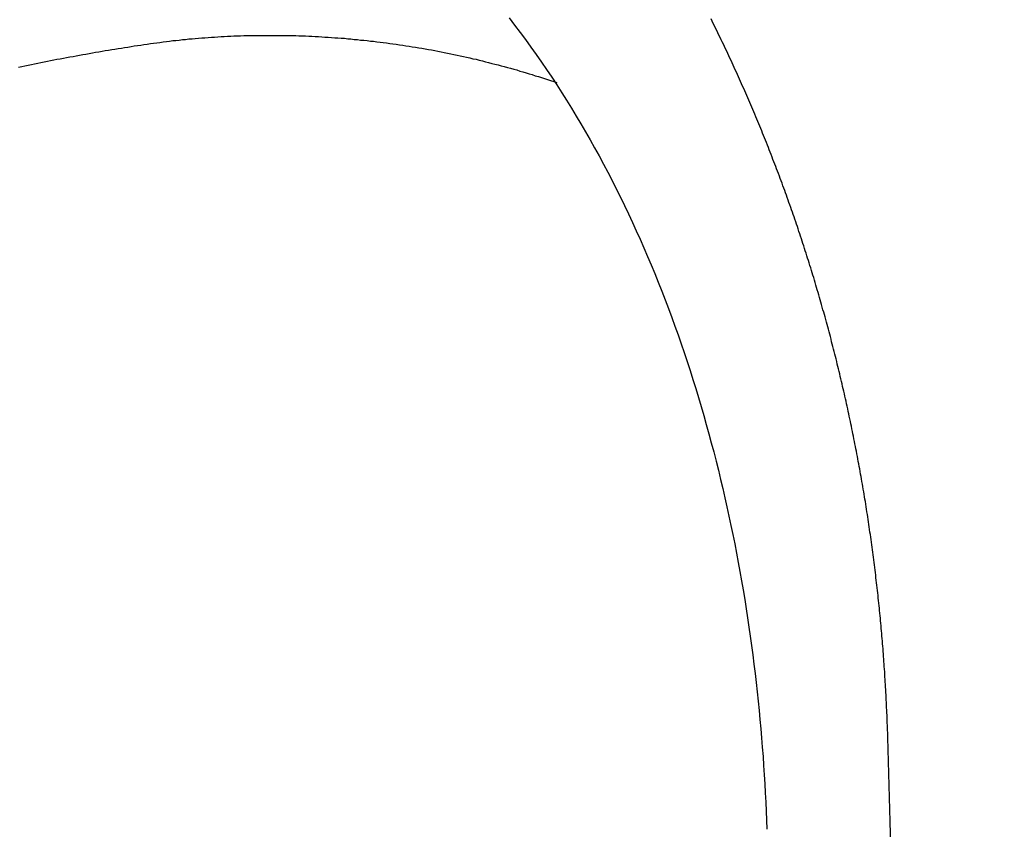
# Model space of a CAD drawing. Header units: millimetres. Extents: x -604189 to 881711, y -381903 to -7297.
# Tile 611 of 656: x -579568 to -579522, y -163188 to -163149. Entities that reach past the tile are written whole.
import ezdxf

# ---------------------------------------------------------------- set-up
doc = ezdxf.new("R2010")
doc.units = ezdxf.units.MM
doc.header["$LTSCALE"] = 100
doc.linetypes.add('0.5_0.5', pattern=[1, 0.5, -0.5])
doc.linetypes.add('ACAD_ISO04W100', pattern=[30.5, 24, -3, 0.5, -3])
doc.layers.get('Defpoints').update_dxf_attribs({"color": 30})
doc.layers.add('OPIS', color=7, linetype='Continuous')
doc.layers.add('strop osie', color=80, linetype='ACAD_ISO04W100', lineweight=5)
doc.styles.get("Standard").update_dxf_attribs({"font": 'romans.shx', "width": 0.5})
doc.dimstyles.new('1 50', dxfattribs={"dimtxt": 150, "dimasz": 80, "dimexe": 1, "dimexo": 1, "dimgap": 20, "dimtad": 1, "dimdec": 0, "dimlfac": 0.1, "dimtxsty": 'Standard', "dimblk": 'ARCHTICK', "dimcen": 200, "dimclrd": 2, "dimadec": 1, "dimazin": 0, "dimtfac": 1, "dimtdec": 0, "dimtmove": 0, "dimatfit": 3, "dimldrblk": 'ARCHTICK', "dimfxl": 120, "dimfxlon": 1, "dimtfill": 1, "dimarcsym": 0})

# ---------------------------------------------------------------- blocks, each defined once
blk = doc.blocks.new('_ArchTick')
at = {"layer": 'strop osie', "color": 0, "const_width": 0.15}
blk.add_lwpolyline([(-0.5, -0.5), (0.5, 0.5)], dxfattribs=at)
blk = doc.blocks.new('*D3294')
at = {"layer": 'Defpoints', "color": 0, "linetype": 'ByBlock', "lineweight": 5, "transparency": 16777216}
for p in [(-595783.126, -159420.303), (-593748.924, -159420.303), (-552118.935, -179940.303)]:
    blk.add_point(p, dxfattribs=at)
at = {"layer": 'OPIS', "color": 0, "linetype": 'Continuous', "lineweight": -2, "transparency": 16777216}
for p, q in [((-595723.126, -159420.303), (-595784.126, -159420.303)), ((-595723.126, -179940.303), (-595784.126, -179940.303))]:
    blk.add_line(p, q, dxfattribs=at)
at = {"layer": 'OPIS', "color": 2, "lineweight": -2, "transparency": 16777216}
blk.add_line((-595783.126, -179940.303), (-595783.126, -159420.303), dxfattribs=at)
at = {"layer": 'OPIS', "color": 2, "linetype": 'ByBlock', "lineweight": -2, "transparency": 16777216, "xscale": 80, "yscale": 80, "zscale": 80}
for p, rotation in [((-595783.126, -159420.303), 90), ((-595783.126, -179940.303), 270)]:
    blk.add_blockref('_ArchTick', p, dxfattribs=dict(at, rotation=rotation))
at = {"layer": 'OPIS', "color": 0, "linetype": 'ByBlock', "lineweight": 13, "transparency": 16777216, "insert": (-595878.126, -169680.303), "char_height": 150, "attachment_point": 5, "rotation": 90, "bg_fill": 3, "box_fill_scale": 1.1, "bg_fill_color": 256, "bg_fill_true_color": 13158600, "bg_fill_transparency": 0}
blk.add_mtext('2052', dxfattribs=at)

msp = doc.modelspace()

# ---------------------------------------------------------------- dimensions: what is measured, and where the dimension line sits
at = {"layer": 'OPIS', "color": 0, "linetype": 'ByBlock', "lineweight": 13}
dim = msp.add_linear_dim(base=(-595783.126, -159420.303), p1=(-552118.935, -179940.303), p2=(-593748.924, -159420.303), angle=90, dimstyle='1 50', override={"dimtmove": 1, "dimfxl": 60, "dimarcsym": 1}, dxfattribs=at)
dim.commit()
dim.dimension.update_dxf_attribs({"geometry": '*D3294', "text_midpoint": (-595878.126, -169680.303)})

# ---------------------------------------------------------------- next in the draw order: hatches: boundary and pattern name
at = {"layer": 'OPIS', "linetype": '0.5_0.5', "lineweight": 13}
h = msp.add_hatch(dxfattribs=at)
h.set_pattern_fill('ANSI37', color=0, scale=130)
h.set_pattern_definition([(45, (-597218.54, 256668.8), (-291.85832, 291.85832), []), (135, (-597218.54, 256668.8), (-291.85832, -291.85832), [])])
edge = h.paths.add_edge_path(flags=16)
edge.add_line((-570958.916, -168985.281), (-571058.916, -168985.281))
edge.add_line((-571058.916, -168985.281), (-572598.916, -168985.281))
edge.add_line((-572598.916, -168985.281), (-572598.915, -170470.3))
edge.add_line((-572598.915, -170470.3), (-570825.763, -170470.3))
edge.add_arc((-570508.916, -170339.099), 342.937, 180, 202.49364, ccw=False)
edge.add_arc((-570508.916, -170339.099), 342.937, 90, 180, ccw=False)
edge.add_line((-570508.916, -169996.163), (-570508.916, -169764.704))
edge.add_arc((-570058.916, -168985.281), 900, 180, 240, ccw=False)
edge = h.paths.add_edge_path(flags=17)
edge.add_line((-569358.915, -170085.281), (-569358.916, -168985.281))
edge.add_line((-569358.916, -168985.281), (-569358.917, -168985.281))
edge.add_line((-569358.917, -168985.281), (-569958.916, -168985.281))
edge.add_line((-569958.916, -168985.281), (-570058.916, -168985.281))
edge.add_line((-570058.916, -168985.281), (-570058.916, -168925.281))
edge.add_line((-570058.916, -168925.281), (-569958.916, -168925.281))
edge.add_line((-569958.916, -168925.281), (-569958.916, -168865.281))
edge.add_line((-569958.916, -168865.281), (-569358.916, -168865.281))
edge.add_line((-569358.916, -168865.281), (-569358.917, -166865.281))
edge.add_line((-569358.917, -166865.281), (-574098.917, -166865.286))
edge.add_line((-574098.917, -166865.286), (-574098.914, -171970.3))
edge.add_line((-574098.914, -171970.3), (-572608.913, -171970.3))
edge.add_line((-572608.913, -171970.3), (-571504.913, -170590.3))
edge.add_line((-571504.913, -170590.3), (-572718.915, -170590.3))
edge.add_line((-572718.915, -170590.3), (-572718.916, -168865.281))
edge.add_line((-572718.916, -168865.281), (-571058.916, -168865.281))
edge.add_line((-571058.916, -168865.281), (-571058.916, -168925.281))
edge.add_line((-571058.916, -168925.281), (-570958.916, -168925.281))
edge.add_line((-570958.916, -168925.281), (-570958.916, -168985.281))
edge.add_arc((-570058.916, -168985.281), 900, 180, 240)
edge.add_line((-570508.916, -169764.704), (-570508.916, -169996.163))
edge.add_arc((-570508.916, -170339.099), 342.937, 0, 90, ccw=False)
edge.add_arc((-570508.916, -170339.099), 342.937, 208.97989, 360, ccw=False)
edge.add_line((-570808.913, -170505.253), (-570808.913, -171171.086))
edge.add_arc((-570808.913, -171220.3), 49.214, 0, 90, ccw=False)
edge.add_arc((-570808.913, -171220.3), 49.214, 270, 360, ccw=False)
edge.add_line((-570808.913, -171269.514), (-570808.913, -171970.3))
edge.add_line((-570808.913, -171970.3), (-569358.914, -171970.3))
edge.add_line((-569358.914, -171970.3), (-569358.915, -170085.281))
h.paths.add_polyline_path([(-561118.924, -159870.303), (-590334.655, -159870.303), (-590334.655, -161470.303), (-562318.924, -161470.303), (-562318.924, -172095.292), (-561118.924, -172095.291), (-561118.924, -168350.303), (-552073.919, -168350.303), (-552073.92, -167150.303), (-561118.924, -167150.303)])
h.paths.add_polyline_path([(-572856.927, -169813.68), (-569451.07, -169813.68), (-569451.07, -169408.68), (-572856.927, -169408.68)], flags=16)
at = {"layer": 'OPIS', "linetype": 'ByBlock', "lineweight": 15}
h = msp.add_hatch(dxfattribs=at)
h.set_pattern_fill('ANSI37', color=0, scale=80, angle=45)
h.set_pattern_definition([(90, (-298582.96, 32475.8), (-254, 0), []), (180, (-298582.96, 32475.8), (-3e-14, -254), [])])
edge = h.paths.add_edge_path()
edge.add_arc((-579589.086, -167378.931), 50, 0, 90)
edge.add_line((-579589.086, -167328.931), (-579794.086, -167328.93))
edge.add_arc((-579794.086, -167378.93), 50, 89.9996, 180)
edge.add_line((-579844.086, -167378.93), (-579844.086, -167822.93))
edge.add_arc((-579794.086, -167822.93), 50, 180, 270)
edge.add_line((-579794.086, -167872.93), (-579589.085, -167872.931))
edge.add_arc((-579589.086, -167822.931), 50, 270.0014, 360)
edge.add_line((-579539.086, -167822.931), (-579539.086, -167378.931))
edge = h.paths.add_edge_path()
edge.add_arc((-579589.086, -167378.931), 50, 0, 90)
edge.add_line((-579589.086, -167328.931), (-579794.086, -167328.93))
edge.add_arc((-579794.086, -167378.93), 50, 89.9996, 180)
edge.add_line((-579844.086, -167378.93), (-579844.086, -167822.93))
edge.add_arc((-579794.086, -167822.93), 50, 180, 270)
edge.add_line((-579794.086, -167872.93), (-579589.085, -167872.931))
edge.add_arc((-579589.086, -167822.931), 50, 270.0014, 360)
edge.add_line((-579539.086, -167822.931), (-579539.086, -167378.931))
edge = h.paths.add_edge_path()
edge.add_line((-579899.087, -167300.93), (-579424.086, -167300.93))
edge.add_line((-579424.086, -167300.93), (-579424.086, -167900.93))
edge.add_line((-579424.086, -167900.93), (-579898.789, -167900.93))
edge.add_arc((-579899.086, -167892.935), 8, 180, 272.1285, ccw=False)
edge.add_line((-579907.086, -167892.935), (-579907.086, -167308.93))
edge.add_arc((-579899.086, -167308.93), 8, 90.0036, 180, ccw=False)
h.paths.add_polyline_path([(-581519.932, -164217.829), (-581520.004, -164223.092), (-581520.079, -164228.355), (-581520.156, -164233.617), (-581520.235, -164238.88), (-581520.318, -164244.143), (-581520.402, -164249.406), (-581520.489, -164254.669), (-581520.579, -164259.931), (-581520.671, -164265.194), (-581520.766, -164270.457), (-581520.863, -164275.719), (-581520.962, -164280.982), (-581521.064, -164286.244), (-581521.169, -164291.506), (-581521.276, -164296.769), (-581521.386, -164302.031), (-581521.498, -164307.293), (-581521.613, -164312.556), (-581521.73, -164317.818), (-581521.85, -164323.08), (-581521.972, -164328.342), (-581522.097, -164333.604), (-581522.225, -164338.866), (-581522.355, -164344.127), (-581522.488, -164349.389), (-581522.623, -164354.651), (-581522.76, -164359.913), (-581522.901, -164365.174), (-581523.043, -164370.436), (-581523.189, -164375.697), (-581523.337, -164380.958), (-581523.487, -164386.22), (-581523.64, -164391.481), (-581523.795, -164396.742), (-581523.953, -164402.003), (-581874.489, -164402.003), (-581874.664, -164396.198), (-581874.835, -164390.392), (-581875.003, -164384.587), (-581875.168, -164378.781), (-581875.329, -164372.976), (-581875.488, -164367.17), (-581875.643, -164361.364), (-581875.796, -164355.558), (-581875.945, -164349.752), (-581876.092, -164343.946), (-581876.235, -164338.14), (-581876.375, -164332.334), (-581876.512, -164326.527), (-581876.646, -164320.721), (-581876.777, -164314.914), (-581876.904, -164309.108), (-581877.029, -164303.301), (-581877.151, -164297.495), (-581877.269, -164291.688), (-581877.385, -164285.881), (-581877.497, -164280.074), (-581877.606, -164274.267), (-581877.713, -164268.461), (-581877.816, -164262.653), (-581877.916, -164256.846), (-581878.014, -164251.039), (-581878.108, -164245.232), (-581878.199, -164239.425), (-581878.287, -164233.618), (-581878.372, -164227.81), (-581878.454, -164222.003), (-581878.533, -164216.196), (-581878.609, -164210.388), (-581878.682, -164204.581), (-581878.751, -164198.773), (-581878.818, -164192.966), (-581878.881, -164187.158), (-581878.941, -164181.35), (-581878.997, -164175.543), (-581879.051, -164169.735), (-581879.101, -164163.927), (-581879.147, -164158.12), (-581879.191, -164152.312), (-581879.231, -164146.504), (-581879.267, -164140.696), (-581879.301, -164134.888), (-581879.332, -164129.081), (-581879.361, -164123.273), (-581879.388, -164117.465), (-581879.413, -164111.657), (-581879.437, -164105.849), (-581879.459, -164100.041), (-581879.475, -164094.233), (-581879.48, -164088.425), (-581879.472, -164082.617), (-581879.448, -164076.809), (-581879.406, -164071.002), (-581879.347, -164065.194), (-581879.269, -164059.387), (-581879.171, -164053.58), (-581879.054, -164047.773), (-581878.917, -164041.967), (-581878.759, -164036.161), (-581878.581, -164030.356), (-581878.381, -164024.551), (-581878.159, -164018.747), (-581877.914, -164012.944), (-581877.642, -164007.143), (-581877.341, -164001.342), (-581877.009, -163995.544), (-581876.642, -163989.748), (-581876.238, -163983.954), (-581875.795, -163978.163), (-581875.304, -163972.376), (-581874.753, -163966.594), (-581874.129, -163960.82), (-581873.419, -163955.056), (-581872.605, -163949.306), (-581871.67, -163943.574), (-581870.596, -163937.865), (-581869.362, -163932.188), (-581867.941, -163926.557), (-581866.302, -163920.987), (-581864.416, -163915.495), (-581862.246, -163910.11), (-581859.744, -163904.869), (-581856.869, -163899.824), (-581853.582, -163895.036), (-581849.851, -163890.591), (-581845.671, -163886.563), (-581841.105, -163882.977), (-581836.224, -163879.833), (-581831.097, -163877.106), (-581825.784, -163874.761), (-581820.336, -163872.759), (-581814.785, -163871.064), (-581809.154, -163869.636), (-581803.468, -163868.44), (-581797.747, -163867.44), (-581792, -163866.603), (-581786.235, -163865.9), (-581780.458, -163865.297), (-581774.674, -163864.778), (-581768.884, -163864.334), (-581763.088, -163863.958), (-581757.289, -163863.646), (-581751.486, -163863.39), (-581745.681, -163863.186), (-581739.874, -163863.026), (-581734.068, -163862.906), (-581728.26, -163862.819), (-581722.453, -163862.761), (-581716.645, -163862.725), (-581710.837, -163862.707), (-581705.029, -163862.7), (-581699.221, -163862.698), (-581693.958, -163862.699), (-581688.694, -163862.704), (-581683.431, -163862.718), (-581678.167, -163862.744), (-581672.904, -163862.788), (-581667.641, -163862.852), (-581662.379, -163862.942), (-581657.117, -163863.062), (-581651.856, -163863.215), (-581646.596, -163863.407), (-581641.337, -163863.64), (-581636.081, -163863.919), (-581630.828, -163864.249), (-581625.579, -163864.634), (-581620.334, -163865.078), (-581615.096, -163865.587), (-581609.864, -163866.17), (-581604.645, -163866.847), (-581599.442, -163867.642), (-581594.263, -163868.578), (-581589.115, -163869.676), (-581584.013, -163870.965), (-581578.971, -163872.474), (-581574.009, -163874.23), (-581569.153, -163876.259), (-581564.436, -163878.591), (-581559.896, -163881.253), (-581555.585, -163884.268), (-581551.554, -163887.652), (-581547.857, -163891.394), (-581544.534, -163895.471), (-581541.574, -163899.824), (-581538.952, -163904.387), (-581536.64, -163909.114), (-581534.606, -163913.968), (-581532.817, -163918.918), (-581531.241, -163923.939), (-581529.854, -163929.016), (-581528.636, -163934.137), (-581527.564, -163939.29), (-581526.619, -163944.467), (-581525.784, -163949.663), (-581525.048, -163954.875), (-581524.397, -163960.099), (-581523.818, -163965.33), (-581523.302, -163970.568), (-581522.84, -163975.811), (-581522.421, -163981.058), (-581522.037, -163986.308), (-581521.685, -163991.559), (-581521.363, -163996.813), (-581521.067, -164002.068), (-581520.796, -164007.324), (-581520.549, -164012.582), (-581520.322, -164017.84), (-581520.116, -164023.1), (-581519.928, -164028.36), (-581519.759, -164033.621), (-581519.607, -164038.882), (-581519.472, -164044.144), (-581519.354, -164049.406), (-581519.252, -164054.668), (-581519.166, -164059.931), (-581519.096, -164065.194), (-581519.041, -164070.457), (-581519.001, -164075.72), (-581518.976, -164080.984), (-581518.964, -164086.247), (-581518.964, -164091.51), (-581518.974, -164096.774), (-581518.991, -164102.037), (-581519.012, -164107.301), (-581519.034, -164112.564), (-581519.057, -164117.828), (-581519.081, -164123.091), (-581519.107, -164128.354), (-581519.135, -164133.618), (-581519.165, -164138.881), (-581519.197, -164144.144), (-581519.232, -164149.408), (-581519.269, -164154.671), (-581519.31, -164159.934), (-581519.353, -164165.198), (-581519.399, -164170.461), (-581519.447, -164175.724), (-581519.498, -164180.987), (-581519.552, -164186.25), (-581519.609, -164191.513), (-581519.668, -164196.777), (-581519.73, -164202.04), (-581519.795, -164207.303), (-581519.862, -164212.566)])
h.paths.add_polyline_path([(-582118.924, -164407.051), (-579418.924, -164407.051), (-579418.924, -162910.783), (-582118.924, -162910.783)])
h.paths.add_polyline_path([(-581950.717, -164839.225), (-581944.91, -164839.127), (-581939.103, -164839.033), (-581933.295, -164838.942), (-581927.488, -164838.854), (-581921.681, -164838.769), (-581915.873, -164838.687), (-581910.066, -164838.608), (-581904.259, -164838.532), (-581898.451, -164838.459), (-581892.644, -164838.39), (-581886.836, -164838.323), (-581881.028, -164838.26), (-581875.221, -164838.2), (-581869.413, -164838.144), (-581863.605, -164838.09), (-581857.798, -164838.04), (-581851.99, -164837.994), (-581846.182, -164837.95), (-581840.374, -164837.91), (-581834.567, -164837.874), (-581828.759, -164837.84), (-581822.951, -164837.809), (-581817.143, -164837.78), (-581811.335, -164837.753), (-581805.527, -164837.728), (-581799.719, -164837.704), (-581793.912, -164837.682), (-581788.104, -164837.666), (-581782.296, -164837.661), (-581776.488, -164837.669), (-581770.68, -164837.693), (-581764.872, -164837.735), (-581759.065, -164837.794), (-581753.257, -164837.872), (-581747.45, -164837.97), (-581741.643, -164838.087), (-581735.837, -164838.224), (-581730.031, -164838.382), (-581724.226, -164838.56), (-581718.422, -164838.76), (-581712.618, -164838.982), (-581706.815, -164839.227), (-581701.013, -164839.499), (-581695.213, -164839.8), (-581689.415, -164840.132), (-581683.618, -164840.499), (-581677.825, -164840.903), (-581672.034, -164841.346), (-581666.246, -164841.837), (-581660.465, -164842.388), (-581654.691, -164843.012), (-581648.927, -164843.722), (-581643.176, -164844.536), (-581637.444, -164845.471), (-581631.736, -164846.545), (-581626.059, -164847.779), (-581620.428, -164849.2), (-581614.858, -164850.839), (-581609.366, -164852.725), (-581603.98, -164854.895), (-581598.739, -164857.397), (-581593.694, -164860.272), (-581588.906, -164863.559), (-581584.462, -164867.29), (-581580.433, -164871.47), (-581576.847, -164876.036), (-581573.704, -164880.917), (-581570.976, -164886.044), (-581568.631, -164891.357), (-581566.63, -164896.805), (-581564.934, -164902.356), (-581563.507, -164907.987), (-581562.31, -164913.673), (-581561.31, -164919.394), (-581560.474, -164925.141), (-581559.77, -164930.906), (-581559.168, -164936.683), (-581558.648, -164942.467), (-581558.204, -164948.257), (-581557.829, -164954.053), (-581557.516, -164959.852), (-581557.261, -164965.655), (-581557.056, -164971.46), (-581556.897, -164977.267), (-581556.776, -164983.073), (-581556.69, -164988.881), (-581556.631, -164994.688), (-581556.596, -165000.496), (-581556.577, -165006.304), (-581556.57, -165012.112), (-581556.569, -165017.92), (-581556.57, -165023.183), (-581556.575, -165028.447), (-581556.588, -165033.71), (-581556.615, -165038.974), (-581556.658, -165044.237), (-581556.723, -165049.5), (-581556.813, -165054.762), (-581556.932, -165060.024), (-581557.086, -165065.285), (-581557.277, -165070.545), (-581557.51, -165075.804), (-581557.79, -165081.06), (-581558.119, -165086.313), (-581558.504, -165091.562), (-581558.949, -165096.807), (-581559.458, -165102.045), (-581560.04, -165107.276), (-581560.717, -165112.496), (-581561.513, -165117.699), (-581562.448, -165122.878), (-581563.547, -165128.026), (-581564.836, -165133.128), (-581566.345, -165138.17), (-581568.1, -165143.132), (-581570.129, -165147.988), (-581572.461, -165152.705), (-581575.123, -165157.245), (-581578.139, -165161.556), (-581581.522, -165165.587), (-581585.265, -165169.284), (-581589.342, -165172.607), (-581593.694, -165175.567), (-581598.257, -165178.189), (-581602.985, -165180.501), (-581607.838, -165182.535), (-581612.788, -165184.324), (-581617.81, -165185.9), (-581622.887, -165187.287), (-581628.007, -165188.505), (-581633.16, -165189.577), (-581638.337, -165190.522), (-581643.534, -165191.357), (-581648.746, -165192.093), (-581653.969, -165192.744), (-581659.201, -165193.323), (-581664.439, -165193.839), (-581669.682, -165194.301), (-581674.929, -165194.72), (-581680.178, -165195.104), (-581685.43, -165195.456), (-581690.683, -165195.778), (-581695.938, -165196.074), (-581701.195, -165196.345), (-581706.452, -165196.592), (-581711.711, -165196.819), (-581716.97, -165197.025), (-581722.23, -165197.213), (-581727.491, -165197.382), (-581732.752, -165197.534), (-581738.014, -165197.669), (-581743.276, -165197.787), (-581748.539, -165197.889), (-581753.801, -165197.975), (-581759.064, -165198.045), (-581764.327, -165198.1), (-581769.591, -165198.14), (-581774.854, -165198.165), (-581780.118, -165198.177), (-581785.381, -165198.177), (-581790.644, -165198.167), (-581795.908, -165198.15), (-581801.171, -165198.129), (-581806.435, -165198.107), (-581811.698, -165198.084), (-581816.961, -165198.06), (-581822.225, -165198.034), (-581827.488, -165198.006), (-581832.752, -165197.976), (-581838.015, -165197.944), (-581843.278, -165197.909), (-581848.541, -165197.872), (-581853.805, -165197.831), (-581859.068, -165197.788), (-581864.331, -165197.742), (-581869.594, -165197.694), (-581874.858, -165197.643), (-581880.121, -165197.589), (-581885.384, -165197.532), (-581890.647, -165197.473), (-581895.91, -165197.411), (-581901.173, -165197.346), (-581906.436, -165197.279), (-581911.699, -165197.209), (-581916.962, -165197.137), (-581922.225, -165197.062), (-581927.488, -165196.985), (-581932.751, -165196.906), (-581938.014, -165196.823), (-581943.276, -165196.739), (-581948.539, -165196.652), (-581953.802, -165196.562), (-581959.064, -165196.47), (-581964.327, -165196.375), (-581969.59, -165196.278), (-581974.852, -165196.179), (-581980.115, -165196.077), (-581985.377, -165195.972), (-581990.639, -165195.865), (-581995.902, -165195.755), (-582001.164, -165195.643), (-582006.426, -165195.528), (-582011.688, -165195.411), (-582016.95, -165195.291), (-582022.212, -165195.169), (-582027.474, -165195.044), (-582032.736, -165194.916), (-582037.998, -165194.786), (-582043.26, -165194.653), (-582048.521, -165194.518), (-582053.783, -165194.381), (-582059.045, -165194.24), (-582064.306, -165194.098), (-582069.568, -165193.952), (-582074.829, -165193.804), (-582080.09, -165193.654), (-582085.351, -165193.501), (-582090.613, -165193.346), (-582095.874, -165193.188), (-582095.874, -164842.652), (-582090.068, -164842.477), (-582084.263, -164842.306), (-582078.457, -164842.138), (-582072.652, -164841.973), (-582066.846, -164841.812), (-582061.04, -164841.653), (-582055.235, -164841.498), (-582049.429, -164841.345), (-582043.623, -164841.196), (-582037.817, -164841.049), (-582032.01, -164840.906), (-582026.204, -164840.766), (-582020.398, -164840.629), (-582014.591, -164840.495), (-582008.785, -164840.364), (-582002.978, -164840.237), (-581997.172, -164840.112), (-581991.365, -164839.99), (-581985.558, -164839.872), (-581979.752, -164839.756), (-581973.945, -164839.644), (-581968.138, -164839.535), (-581962.331, -164839.428), (-581956.524, -164839.325)])
edge = h.paths.add_edge_path()
edge.add_arc((-581748.924, -162268.543), 50, 0, 90.0004)
edge.add_line((-581748.924, -162218.543), (-581953.924, -162218.545))
edge.add_arc((-581953.924, -162268.545), 50, 90.0009, 180)
edge.add_line((-582003.924, -162268.545), (-582003.924, -162712.545))
edge.add_arc((-581953.924, -162712.545), 50, 180, 270.0022)
edge.add_line((-581953.922, -162762.545), (-581748.923, -162762.543))
edge.add_arc((-581748.924, -162712.543), 50, 270.0009, 360)
edge.add_line((-581698.924, -162712.543), (-581698.924, -162268.543))
edge = h.paths.add_edge_path()
edge.add_arc((-581748.924, -161668.543), 50, 0, 90.0004)
edge.add_line((-581748.924, -161618.543), (-581953.924, -161618.545))
edge.add_arc((-581953.924, -161668.545), 50, 90.0009, 180)
edge.add_line((-582003.924, -161668.545), (-582003.924, -162112.545))
edge.add_arc((-581953.924, -162112.545), 50, 180, 270.0022)
edge.add_line((-581953.922, -162162.545), (-581748.923, -162162.543))
edge.add_arc((-581748.924, -162112.543), 50, 270.0009, 360)
edge.add_line((-581698.924, -162112.543), (-581698.924, -161668.543))
h.paths.add_polyline_path([(-582118.924, -162790.543), (-579418.924, -162790.543), (-579418.924, -161590.543), (-582118.924, -161590.543)])
edge = h.paths.add_edge_path()
edge.add_arc((-579794.086, -168270.003), 50, 89.9996, 180)
edge.add_line((-579844.086, -168270.003), (-579844.086, -168714.003))
edge.add_arc((-579794.086, -168714.003), 50, 180, 270)
edge.add_line((-579794.086, -168764.003), (-579589.085, -168764.004))
edge.add_arc((-579589.086, -168714.004), 50, 270.0014, 360)
edge.add_line((-579539.086, -168714.004), (-579539.086, -168270.004))
edge.add_arc((-579589.086, -168270.004), 50, 0, 90)
edge.add_line((-579589.086, -168220.004), (-579794.086, -168220.003))
edge = h.paths.add_edge_path()
edge.add_arc((-579589.086, -169161.078), 50, 0, 90)
edge.add_line((-579589.086, -169111.078), (-579794.086, -169111.076))
edge.add_arc((-579794.086, -169161.076), 50, 89.9996, 180)
edge.add_line((-579844.086, -169161.076), (-579844.086, -169605.076))
edge.add_arc((-579794.086, -169605.076), 50, 180, 270)
edge.add_line((-579794.086, -169655.076), (-579589.085, -169655.078))
edge.add_arc((-579589.086, -169605.078), 50, 270.0014, 360)
edge.add_line((-579539.086, -169605.078), (-579539.086, -169161.078))
edge = h.paths.add_edge_path()
edge.add_arc((-579794.086, -170052.15), 50, 89.9996, 180)
edge.add_line((-579844.086, -170052.15), (-579844.086, -170496.15))
edge.add_arc((-579794.086, -170496.15), 50, 180, 270)
edge.add_line((-579794.086, -170546.15), (-579589.085, -170546.151))
edge.add_arc((-579589.086, -170496.151), 50, 270.0014, 360)
edge.add_line((-579539.086, -170496.151), (-579539.086, -170052.151))
edge.add_arc((-579589.086, -170052.151), 50, 0, 90)
edge.add_line((-579589.086, -170002.151), (-579794.086, -170002.15))
edge = h.paths.add_edge_path()
edge.add_arc((-579794.086, -170943.223), 50, 89.9996, 180)
edge.add_line((-579844.086, -170943.223), (-579844.086, -171387.223))
edge.add_arc((-579794.086, -171387.223), 50, 180, 270)
edge.add_line((-579794.086, -171437.223), (-579589.085, -171437.224))
edge.add_arc((-579589.086, -171387.224), 50, 270.0014, 360)
edge.add_line((-579539.086, -171387.224), (-579539.086, -170943.224))
edge.add_arc((-579589.086, -170943.224), 50, 0, 90)
edge.add_line((-579589.086, -170893.224), (-579794.086, -170893.223))
h.paths.add_polyline_path([(-579418.924, -164527.291), (-582118.924, -164527.291), (-582118.924, -171970.3), (-579418.924, -171970.3)])

# ---------------------------------------------------------------- next in the draw order: linework, layer by layer
at = {"color": 0, "linetype": 'ByBlock'}
msp.add_lwpolyline([(-579526.416, -163255.122, 0.007517), (-579527.505, -163182.624)], format="xyb", dxfattribs=at)
at = {"color": 0}
for points in [[(-579545.325, -163149.306, 0), (-579545.063, -163149.646, 0), (-579544.804, -163149.986, 0), (-579544.548, -163150.326, 0), (-579544.295, -163150.676, 0), (-579544.045, -163151.026, 0), (-579543.799, -163151.386, 0), (-579543.555, -163151.736, 0), (-579543.315, -163152.096, 0), (-579543.078, -163152.456, 0), (-579542.844, -163152.826, 0), (-579542.613, -163153.186, 0), (-579542.386, -163153.556, 0), (-579542.161, -163153.926, 0), (-579541.939, -163154.296, 0), (-579541.721, -163154.676, 0), (-579541.505, -163155.046, 0), (-579541.293, -163155.426, 0), (-579541.084, -163155.806, 0), (-579540.877, -163156.196, 0), (-579540.674, -163156.576, 0), (-579540.474, -163156.966, 0), (-579540.276, -163157.356, 0), (-579540.082, -163157.746, 0), (-579539.89, -163158.136, 0), (-579539.702, -163158.536, 0), (-579539.516, -163158.936, 0), (-579539.334, -163159.326, 0), (-579539.154, -163159.726, 0), (-579538.977, -163160.136, 0), (-579538.803, -163160.536, 0), (-579538.632, -163160.936, 0), (-579538.464, -163161.346, 0), (-579538.299, -163161.756, 0), (-579538.136, -163162.166, 0), (-579537.977, -163162.576, 0), (-579537.82, -163162.986, 0), (-579537.666, -163163.406, 0), (-579537.515, -163163.816, 0), (-579537.366, -163164.236, 0), (-579537.221, -163164.646, 0), (-579537.078, -163165.066, 0), (-579536.938, -163165.486, 0), (-579536.8, -163165.906, 0), (-579536.666, -163166.336, 0), (-579536.534, -163166.756, 0), (-579536.405, -163167.176, 0), (-579536.278, -163167.606, 0), (-579536.155, -163168.036, 0), (-579536.034, -163168.456, 0), (-579535.915, -163168.886, 0), (-579535.799, -163169.316, 0), (-579535.686, -163169.746, 0), (-579535.576, -163170.176, 0), (-579535.468, -163170.606, 0), (-579535.363, -163171.036, 0), (-579535.26, -163171.466, 0), (-579535.16, -163171.906, 0), (-579535.062, -163172.336, 0), (-579534.968, -163172.766, 0), (-579534.875, -163173.206, 0), (-579534.785, -163173.636, 0), (-579534.698, -163174.066, 0), (-579534.613, -163174.506, 0), (-579534.531, -163174.946, 0), (-579534.451, -163175.376, 0), (-579534.374, -163175.816, 0), (-579534.299, -163176.246, 0), (-579534.227, -163176.686, 0), (-579534.157, -163177.126, 0), (-579534.09, -163177.556, 0), (-579534.025, -163177.996, 0), (-579533.962, -163178.426, 0), (-579533.902, -163178.866, 0), (-579533.844, -163179.306, 0), (-579533.789, -163179.736, 0), (-579533.736, -163180.176, 0), (-579533.685, -163180.606, 0), (-579533.637, -163181.046, 0), (-579533.591, -163181.476, 0), (-579533.547, -163181.916, 0), (-579533.506, -163182.346, 0), (-579533.467, -163182.786, 0), (-579533.43, -163183.216, 0), (-579533.396, -163183.646, 0), (-579533.364, -163184.086, 0), (-579533.334, -163184.516, 0), (-579533.306, -163184.946, 0), (-579533.281, -163185.376, 0), (-579533.258, -163185.806, 0), (-579533.237, -163186.236, 0), (-579533.218, -163186.666, 0), (-579533.202, -163187.086, 0), (-579533.187, -163187.516, 0)], [(-579527.505, -163182.626, 0), (-579527.51, -163182.506, 0), (-579527.514, -163182.386, 0), (-579527.519, -163182.266, 0), (-579527.524, -163182.146, 0), (-579527.529, -163182.026, 0), (-579527.534, -163181.906, 0), (-579527.54, -163181.786, 0), (-579527.546, -163181.666, 0), (-579527.551, -163181.546, 0), (-579527.557, -163181.426, 0), (-579527.564, -163181.306, 0), (-579527.57, -163181.186, 0), (-579527.576, -163181.066, 0), (-579527.583, -163180.936, 0), (-579527.59, -163180.816, 0), (-579527.597, -163180.696, 0), (-579527.604, -163180.576, 0), (-579527.611, -163180.456, 0), (-579527.619, -163180.336, 0), (-579527.626, -163180.216, 0), (-579527.634, -163180.096, 0), (-579527.642, -163179.976, 0), (-579527.65, -163179.856, 0), (-579527.659, -163179.736, 0), (-579527.667, -163179.616, 0), (-579527.676, -163179.496, 0), (-579527.685, -163179.376, 0), (-579527.694, -163179.256, 0), (-579527.703, -163179.136, 0), (-579527.712, -163179.016, 0), (-579527.722, -163178.896, 0), (-579527.731, -163178.776, 0), (-579527.741, -163178.656, 0), (-579527.751, -163178.536, 0), (-579527.761, -163178.416, 0), (-579527.772, -163178.296, 0), (-579527.782, -163178.176, 0), (-579527.793, -163178.056, 0), (-579527.804, -163177.936, 0), (-579527.815, -163177.816, 0), (-579527.826, -163177.696, 0), (-579527.838, -163177.576, 0), (-579527.849, -163177.456, 0), (-579527.861, -163177.336, 0), (-579527.873, -163177.216, 0), (-579527.885, -163177.096, 0), (-579527.897, -163176.986, 0), (-579527.909, -163176.866, 0), (-579527.922, -163176.746, 0), (-579527.935, -163176.626, 0), (-579527.947, -163176.506, 0), (-579527.961, -163176.386, 0), (-579527.974, -163176.266, 0), (-579527.987, -163176.146, 0), (-579528.001, -163176.026, 0), (-579528.015, -163175.906, 0), (-579528.028, -163175.786, 0), (-579528.043, -163175.666, 0), (-579528.057, -163175.546, 0), (-579528.071, -163175.426, 0), (-579528.086, -163175.306, 0), (-579528.101, -163175.186, 0), (-579528.115, -163175.066, 0), (-579528.131, -163174.946, 0), (-579528.146, -163174.826, 0), (-579528.161, -163174.706, 0), (-579528.177, -163174.586, 0), (-579528.193, -163174.466, 0), (-579528.209, -163174.356, 0), (-579528.225, -163174.236, 0), (-579528.241, -163174.116, 0), (-579528.258, -163173.996, 0), (-579528.274, -163173.876, 0), (-579528.291, -163173.756, 0), (-579528.308, -163173.636, 0), (-579528.325, -163173.516, 0), (-579528.342, -163173.396, 0), (-579528.36, -163173.276, 0), (-579528.378, -163173.156, 0), (-579528.395, -163173.036, 0), (-579528.413, -163172.926, 0), (-579528.432, -163172.806, 0), (-579528.45, -163172.686, 0), (-579528.468, -163172.566, 0), (-579528.487, -163172.446, 0), (-579528.506, -163172.326, 0), (-579528.525, -163172.206, 0), (-579528.544, -163172.086, 0), (-579528.564, -163171.966, 0), (-579528.583, -163171.856, 0), (-579528.603, -163171.736, 0), (-579528.623, -163171.616, 0), (-579528.643, -163171.496, 0), (-579528.663, -163171.376, 0), (-579528.683, -163171.256, 0), (-579528.704, -163171.136, 0), (-579528.725, -163171.016, 0), (-579528.746, -163170.906, 0), (-579528.767, -163170.786, 0), (-579528.788, -163170.666, 0), (-579528.809, -163170.546, 0), (-579528.831, -163170.426, 0), (-579528.853, -163170.306, 0), (-579528.875, -163170.196, 0), (-579528.897, -163170.076, 0), (-579528.919, -163169.956, 0), (-579528.942, -163169.836, 0), (-579528.964, -163169.716, 0), (-579528.987, -163169.596, 0), (-579529.01, -163169.486, 0), (-579529.033, -163169.366, 0), (-579529.057, -163169.246, 0), (-579529.08, -163169.126, 0), (-579529.104, -163169.006, 0), (-579529.128, -163168.896, 0), (-579529.152, -163168.776, 0), (-579529.176, -163168.656, 0), (-579529.2, -163168.536, 0), (-579529.225, -163168.416, 0), (-579529.249, -163168.306, 0), (-579529.274, -163168.186, 0), (-579529.299, -163168.066, 0), (-579529.324, -163167.946, 0), (-579529.35, -163167.836, 0), (-579529.375, -163167.716, 0), (-579529.401, -163167.596, 0), (-579529.427, -163167.476, 0), (-579529.453, -163167.356, 0), (-579529.479, -163167.246, 0), (-579529.506, -163167.126, 0), (-579529.532, -163167.006, 0), (-579529.559, -163166.886, 0), (-579529.586, -163166.776, 0), (-579529.613, -163166.656, 0), (-579529.641, -163166.536, 0), (-579529.668, -163166.426, 0), (-579529.696, -163166.306, 0), (-579529.723, -163166.186, 0), (-579529.751, -163166.066, 0), (-579529.78, -163165.956, 0), (-579529.808, -163165.836, 0), (-579529.836, -163165.716, 0), (-579529.865, -163165.606, 0), (-579529.894, -163165.486, 0), (-579529.923, -163165.366, 0), (-579529.952, -163165.256, 0), (-579529.981, -163165.136, 0), (-579530.011, -163165.016, 0), (-579530.041, -163164.906, 0), (-579530.071, -163164.786, 0), (-579530.101, -163164.666, 0), (-579530.131, -163164.556, 0), (-579530.161, -163164.436, 0), (-579530.192, -163164.316, 0), (-579530.223, -163164.206, 0), (-579530.254, -163164.086, 0), (-579530.285, -163163.966, 0), (-579530.316, -163163.856, 0), (-579530.347, -163163.736, 0), (-579530.379, -163163.626, 0), (-579530.411, -163163.506, 0), (-579530.443, -163163.386, 0), (-579530.475, -163163.276, 0), (-579530.507, -163163.156, 0), (-579530.54, -163163.046, 0), (-579530.572, -163162.926, 0), (-579530.605, -163162.806, 0), (-579530.638, -163162.696, 0), (-579530.671, -163162.576, 0), (-579530.705, -163162.466, 0), (-579530.738, -163162.346, 0), (-579530.772, -163162.236, 0), (-579530.806, -163162.116, 0), (-579530.84, -163161.996, 0), (-579530.874, -163161.886, 0), (-579530.908, -163161.766, 0), (-579530.943, -163161.656, 0), (-579530.978, -163161.536, 0), (-579531.013, -163161.426, 0), (-579531.048, -163161.306, 0), (-579531.083, -163161.196, 0), (-579531.118, -163161.076, 0), (-579531.154, -163160.966, 0), (-579531.19, -163160.846, 0), (-579531.226, -163160.736, 0), (-579531.262, -163160.616, 0), (-579531.298, -163160.506, 0), (-579531.335, -163160.386, 0), (-579531.371, -163160.276, 0), (-579531.408, -163160.166, 0), (-579531.445, -163160.046, 0), (-579531.482, -163159.936, 0), (-579531.52, -163159.816, 0), (-579531.557, -163159.706, 0), (-579531.595, -163159.586, 0), (-579531.633, -163159.476, 0), (-579531.671, -163159.356, 0), (-579531.709, -163159.246, 0), (-579531.747, -163159.136, 0), (-579531.786, -163159.016, 0), (-579531.825, -163158.906, 0), (-579531.864, -163158.786, 0), (-579531.903, -163158.676, 0), (-579531.942, -163158.566, 0), (-579531.981, -163158.446, 0), (-579532.021, -163158.336, 0), (-579532.061, -163158.226, 0), (-579532.101, -163158.106, 0), (-579532.141, -163157.996, 0), (-579532.181, -163157.886, 0), (-579532.222, -163157.766, 0), (-579532.262, -163157.656, 0), (-579532.303, -163157.546, 0), (-579532.344, -163157.426, 0), (-579532.386, -163157.316, 0), (-579532.427, -163157.206, 0), (-579532.468, -163157.086, 0), (-579532.51, -163156.976, 0), (-579532.552, -163156.866, 0), (-579532.594, -163156.756, 0), (-579532.636, -163156.636, 0), (-579532.679, -163156.526, 0), (-579532.721, -163156.416, 0), (-579532.764, -163156.296, 0), (-579532.807, -163156.186, 0), (-579532.85, -163156.076, 0), (-579532.894, -163155.966, 0), (-579532.937, -163155.856, 0), (-579532.981, -163155.736, 0), (-579533.025, -163155.626, 0), (-579533.069, -163155.516, 0), (-579533.113, -163155.406, 0), (-579533.157, -163155.296, 0), (-579533.202, -163155.176, 0), (-579533.246, -163155.066, 0), (-579533.291, -163154.956, 0), (-579533.336, -163154.846, 0), (-579533.381, -163154.736, 0), (-579533.427, -163154.626, 0), (-579533.472, -163154.506, 0), (-579533.518, -163154.396, 0), (-579533.564, -163154.286, 0), (-579533.61, -163154.176, 0), (-579533.656, -163154.066, 0), (-579533.703, -163153.956, 0), (-579533.75, -163153.846, 0), (-579533.796, -163153.736, 0), (-579533.843, -163153.626, 0), (-579533.891, -163153.506, 0), (-579533.938, -163153.396, 0), (-579533.985, -163153.286, 0), (-579534.033, -163153.176, 0), (-579534.081, -163153.066, 0), (-579534.129, -163152.956, 0), (-579534.177, -163152.846, 0), (-579534.226, -163152.736, 0), (-579534.274, -163152.626, 0), (-579534.323, -163152.516, 0), (-579534.372, -163152.406, 0), (-579534.421, -163152.296, 0), (-579534.47, -163152.186, 0), (-579534.52, -163152.076, 0), (-579534.569, -163151.966, 0), (-579534.619, -163151.856, 0), (-579534.669, -163151.746, 0), (-579534.719, -163151.636, 0), (-579534.769, -163151.526, 0), (-579534.82, -163151.416, 0), (-579534.871, -163151.316, 0), (-579534.921, -163151.206, 0), (-579534.972, -163151.096, 0), (-579535.024, -163150.986, 0), (-579535.075, -163150.876, 0), (-579535.127, -163150.766, 0), (-579535.178, -163150.656, 0), (-579535.23, -163150.546, 0), (-579535.282, -163150.436, 0), (-579535.335, -163150.336, 0), (-579535.387, -163150.226, 0), (-579535.44, -163150.116, 0), (-579535.492, -163150.006, 0), (-579535.545, -163149.896, 0), (-579535.598, -163149.796, 0), (-579535.652, -163149.686, 0), (-579535.705, -163149.576, 0), (-579535.759, -163149.466, 0), (-579535.813, -163149.356, 0)], [(-579562.216, -163150.516, 0), (-579562.067, -163150.496, 0), (-579561.916, -163150.476, 0), (-579561.766, -163150.456, 0), (-579561.616, -163150.436, 0), (-579561.465, -163150.416, 0), (-579561.315, -163150.396, 0), (-579561.164, -163150.376, 0), (-579561.013, -163150.366, 0), (-579560.862, -163150.346, 0), (-579560.711, -163150.326, 0), (-579560.56, -163150.316, 0), (-579560.409, -163150.296, 0), (-579560.258, -163150.286, 0), (-579560.106, -163150.276, 0), (-579559.954, -163150.256, 0), (-579559.803, -163150.246, 0), (-579559.651, -163150.236, 0), (-579559.499, -163150.226, 0), (-579559.347, -163150.216, 0), (-579559.195, -163150.206, 0), (-579559.043, -163150.196, 0), (-579558.891, -163150.186, 0), (-579558.738, -163150.176, 0), (-579558.586, -163150.166, 0), (-579558.434, -163150.166, 0), (-579558.281, -163150.156, 0), (-579558.129, -163150.146, 0), (-579557.976, -163150.146, 0), (-579557.823, -163150.136, 0), (-579557.671, -163150.136, 0), (-579557.518, -163150.136, 0), (-579557.365, -163150.126, 0), (-579557.212, -163150.126, 0), (-579557.059, -163150.126, 0), (-579556.906, -163150.126, 0), (-579556.753, -163150.126, 0), (-579556.6, -163150.126, 0), (-579556.447, -163150.126, 0), (-579556.294, -163150.126, 0), (-579556.141, -163150.126, 0), (-579555.988, -163150.126, 0), (-579555.835, -163150.126, 0), (-579555.682, -163150.136, 0), (-579555.529, -163150.136, 0), (-579555.375, -163150.136, 0), (-579555.222, -163150.146, 0), (-579555.069, -163150.146, 0), (-579554.916, -163150.156, 0), (-579554.763, -163150.166, 0), (-579554.61, -163150.166, 0), (-579554.457, -163150.176, 0), (-579554.303, -163150.186, 0), (-579554.15, -163150.196, 0), (-579553.997, -163150.206, 0), (-579553.844, -163150.216, 0), (-579553.691, -163150.226, 0), (-579553.538, -163150.236, 0), (-579553.385, -163150.246, 0), (-579553.232, -163150.256, 0), (-579553.079, -163150.266, 0), (-579552.926, -163150.286, 0), (-579552.773, -163150.296, 0), (-579552.621, -163150.316, 0), (-579552.468, -163150.326, 0), (-579552.315, -163150.346, 0), (-579552.163, -163150.356, 0), (-579552.01, -163150.376, 0), (-579551.858, -163150.396, 0), (-579551.705, -163150.406, 0), (-579551.553, -163150.426, 0), (-579551.4, -163150.446, 0), (-579551.248, -163150.466, 0), (-579551.096, -163150.486, 0), (-579550.944, -163150.506, 0), (-579550.792, -163150.526, 0), (-579550.64, -163150.546, 0), (-579550.488, -163150.566, 0), (-579550.336, -163150.596, 0), (-579550.185, -163150.616, 0), (-579550.033, -163150.636, 0), (-579549.882, -163150.666, 0), (-579549.731, -163150.686, 0), (-579549.579, -163150.716, 0), (-579549.428, -163150.736, 0), (-579549.277, -163150.766, 0), (-579549.126, -163150.796, 0), (-579548.976, -163150.816, 0), (-579548.825, -163150.846, 0), (-579548.675, -163150.876, 0), (-579548.524, -163150.906, 0), (-579548.374, -163150.936, 0), (-579548.224, -163150.966, 0), (-579548.074, -163150.996, 0), (-579547.924, -163151.026, 0), (-579547.774, -163151.056, 0), (-579547.625, -163151.086, 0), (-579547.475, -163151.126, 0), (-579547.326, -163151.156, 0), (-579547.177, -163151.186, 0), (-579547.028, -163151.226, 0), (-579546.879, -163151.256, 0), (-579546.731, -163151.296, 0), (-579546.582, -163151.326, 0), (-579546.434, -163151.366, 0), (-579546.286, -163151.406, 0), (-579546.138, -163151.446, 0), (-579545.99, -163151.476, 0), (-579545.843, -163151.516, 0), (-579545.696, -163151.556, 0), (-579545.548, -163151.596, 0), (-579545.401, -163151.636, 0), (-579545.255, -163151.676, 0), (-579545.108, -163151.716, 0), (-579544.962, -163151.756, 0), (-579544.816, -163151.806, 0), (-579544.67, -163151.846, 0), (-579544.524, -163151.886, 0), (-579544.378, -163151.936, 0), (-579544.233, -163151.976, 0), (-579544.088, -163152.026, 0), (-579543.943, -163152.066, 0), (-579543.799, -163152.116, 0), (-579543.654, -163152.156, 0), (-579543.51, -163152.206, 0), (-579543.366, -163152.256, 0), (-579543.222, -163152.306, 0), (-579543.079, -163152.346, 0)], [(-579568.429, -163151.626, 0), (-579568.278, -163151.596, 0), (-579568.127, -163151.566, 0), (-579567.976, -163151.536, 0), (-579567.825, -163151.496, 0), (-579567.675, -163151.466, 0), (-579567.524, -163151.436, 0), (-579567.373, -163151.406, 0), (-579567.222, -163151.376, 0), (-579567.071, -163151.346, 0), (-579566.92, -163151.316, 0), (-579566.768, -163151.286, 0), (-579566.617, -163151.256, 0), (-579566.466, -163151.226, 0), (-579566.315, -163151.196, 0), (-579566.163, -163151.176, 0), (-579566.012, -163151.146, 0), (-579565.861, -163151.116, 0), (-579565.709, -163151.086, 0), (-579565.558, -163151.056, 0), (-579565.406, -163151.036, 0), (-579565.255, -163151.006, 0), (-579565.103, -163150.976, 0), (-579564.952, -163150.956, 0), (-579564.8, -163150.926, 0), (-579564.648, -163150.896, 0), (-579564.497, -163150.876, 0), (-579564.345, -163150.846, 0), (-579564.193, -163150.826, 0), (-579564.041, -163150.796, 0), (-579563.889, -163150.776, 0), (-579563.737, -163150.746, 0), (-579563.585, -163150.726, 0), (-579563.433, -163150.696, 0), (-579563.281, -163150.676, 0), (-579563.129, -163150.656, 0), (-579562.977, -163150.626, 0), (-579562.825, -163150.606, 0), (-579562.673, -163150.586, 0), (-579562.521, -163150.556, 0), (-579562.369, -163150.536, 0), (-579562.216, -163150.516, 0)]]:
    msp.add_polyline3d(points, dxfattribs=at)

doc.saveas('drawing.dxf')
